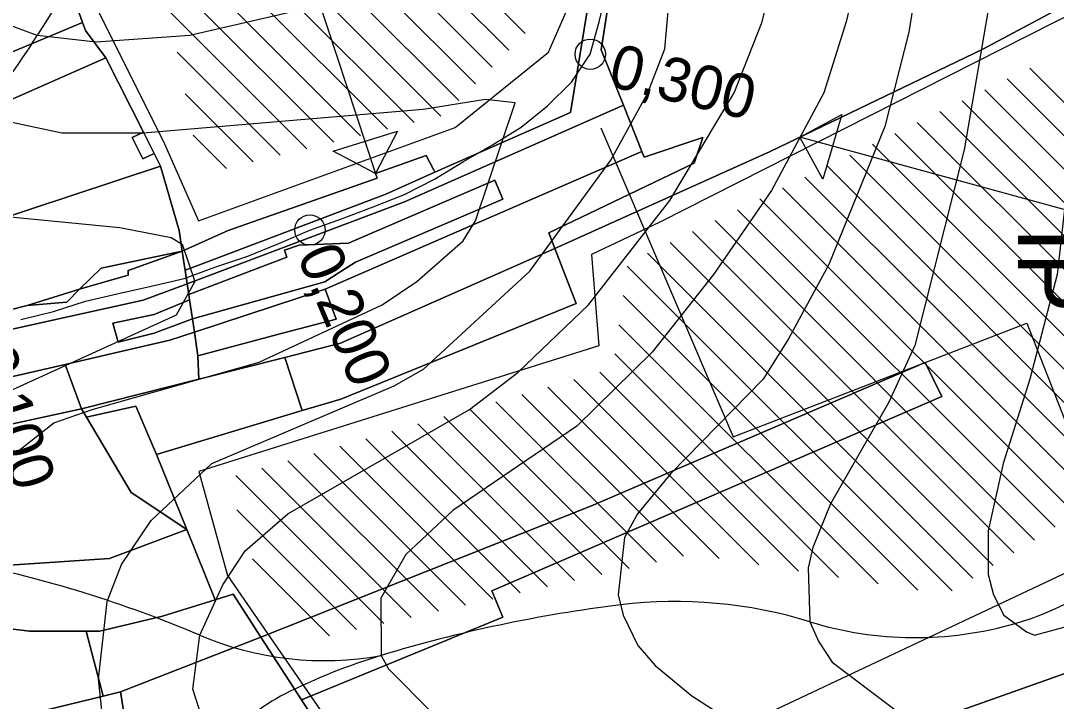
# Model space of a CAD drawing. Extents: x -510989 to -501240, y -1184665 to -1176089.
# Drawn here: x -509350 to -509042.8, y -1179287.6 to -1179085.6 of the extents above; entities that cross this region are included whole.
import ezdxf

# ---------------------------------------------------------------- set-up
doc = ezdxf.new("R2010")
doc.units = 0
for name, color, linetype in [('NAVRH_interakcni_prvky', 7, 'Continuous'), ('NAVRH_rozvodnice', 7, 'Continuous'), ('orna_puda', 7, 'Continuous'), ('ostatni_plocha_x_neplodna_puda', 7, 'Continuous'), ('STAV_erozne_ohrozene_plochy', 7, 'Continuous'), ('STAV_odtokove_linie', 7, 'Continuous'), ('STAV_systematicke_odvodneni', 7, 'Continuous'), ('trasovani_toku', 7, 'Continuous'), ('trvaly_travni_porost', 7, 'Continuous'), ('vodni_plocha_x_vodni_tok_v_koryt_prir_n_upr', 7, 'Continuous'), ('vodni_plocha_x_vodni_tok_v_koryte_umelem', 7, 'Continuous'), ('vrstevnice_01', 7, 'Continuous'), ('vrstevnice_02', 7, 'Continuous'), ('zahrada', 7, 'Continuous'), ('zastavena_plocha_a_nadvori', 7, 'Continuous')]:
    doc.layers.add(name, color=color, linetype=linetype)

msp = doc.modelspace()

# ---------------------------------------------------------------- linework, layer by layer
at = {"layer": 'NAVRH_interakcni_prvky'}
msp.add_lwpolyline([(-509177.93, -1179117.39), (-509138.63, -1179209.09), (-509051.61, -1179175.4), (-509020.73, -1179254), (-508901.9, -1179194.12)], dxfattribs=at)
at = {"layer": 'NAVRH_rozvodnice'}
for centre, radius, start, end in [((-508694.87, -1179493.82), 765.41, 145.29239, 148.15784), ((-509520.53, -1178981.05), 206.51, 310.5349, 328.1578), ((-509080.48, -1179176.79), 91.32, 286.172, 332.4721), ((-509437.06, -1179597.15), 357.75, 66.9349, 78.6338), ((-509121.63, -1179673.51), 417.56, 96.9373, 106.9113), ((-509155.72, -1179393.31), 135.3, 72.8866, 96.9373), ((-509084.64, -1179162.45), 106.25, 252.8866, 286.172), ((-509260, -1179181.33), 94.2, 246.9349, 280.341), ((-509190.44, -1179447.18), 181.01, 106.9113, 116.6322), ((-509249.32, -1179329.77), 49.66, 116.6322, 144.5973)]:
    msp.add_arc(centre, radius, start, end, dxfattribs=at)
at = {"layer": 'orna_puda'}
for points in [[(-509168.68, -1179001.25), (-509186.91, -1179112.93), (-509227.2, -1179130.58), (-509227.61, -1179129.78), (-509229.74, -1179125.67), (-509244.79, -1179130.96), (-509244.29, -1179132.39), (-509288.5, -1179147.94), (-509302.08, -1179154.08), (-509303.01, -1179147.86), (-509308.52, -1179128.81), (-509310.44, -1179125.02), (-509313.62, -1179118.71), (-509324.71, -1179096.71), (-509330.8, -1179088.53), (-509331.64, -1179086.16), (-509336.63, -1179072.15)], [(-509264.93, -1179289.94), (-509266.7, -1179287.2), (-509207.03, -1179262.64), (-509210.24, -1179254.85), (-509076.81, -1179197.19), (-509081.74, -1179187.06), (-509180.65, -1179229.56), (-509278.76, -1179268.53), (-509286.98, -1179255.81), (-509292.36, -1179257.49), (-509300.75, -1179236.66), (-509309.72, -1179214.37), (-509266.47, -1179201.34), (-509255.08, -1179197.91), (-509185.23, -1179169.52), (-509191.54, -1179153.27), (-509127.72, -1179124.5), (-509064.66, -1179094.07), (-509018.45, -1179069.35)], [(-509029.73, -1179275.57), (-509096.81, -1179299.39)]]:
    msp.add_lwpolyline(points, dxfattribs=at)
for points in [[(-509206.97, -1179138.6), (-509250.69, -1179157.33), (-509255.8, -1179160.56), (-509259.81, -1179163.11), (-509299.07, -1179174.09), (-509299.91, -1179168.51), (-509300.15, -1179166.88), (-509271.03, -1179155.77), (-509271.75, -1179153.78), (-509267.36, -1179152.21), (-509252.73, -1179151.64), (-509251.16, -1179150.97), (-509209.38, -1179132.98)], [(-509259.72, -1179165.29), (-509256.47, -1179174.18), (-509273.86, -1179178.8), (-509297.42, -1179185.05), (-509298.47, -1179178.02)], [(-509076.81, -1179197.19), (-509210.24, -1179254.85), (-509207.03, -1179262.64), (-509266.7, -1179287.2), (-509278.76, -1179268.53), (-509180.65, -1179229.56), (-509081.74, -1179187.06)], [(-509315.85, -1179199.98), (-509309.72, -1179214.37), (-509300.75, -1179236.66), (-509317.2, -1179225.62), (-509330.51, -1179203.25)], [(-509292.36, -1179257.49), (-509286.98, -1179255.81), (-509278.76, -1179268.53), (-509320.36, -1179284.83), (-509325.57, -1179286.09), (-509330.63, -1179266.76), (-509326.53, -1179266.76), (-509307.98, -1179262.36)], [(-509320.36, -1179284.83), (-509278.76, -1179268.53), (-509266.7, -1179287.2), (-509264.93, -1179289.94), (-509264.87, -1179290.04), (-509316.49, -1179309.62)]]:
    msp.add_lwpolyline(points, close=True, dxfattribs=at)
at = {"layer": 'ostatni_plocha_x_neplodna_puda'}
for points in [[(-509165.09, -1179126.1), (-509147.69, -1179120.28), (-509150.2, -1179127.94), (-509193.35, -1179148.61), (-509191.54, -1179153.27), (-509255.13, -1179181.37), (-509271.65, -1179185.55), (-509297.2, -1179192.02), (-509297.42, -1179185.05), (-509273.86, -1179178.8), (-509256.47, -1179174.18), (-509259.72, -1179165.29), (-509205.61, -1179141.74), (-509165.77, -1179124.41)], [(-509326.17, -1179159.08), (-509302.08, -1179154.08), (-509318.11, -1179159.76), (-509318.16, -1179161.14), (-509332.52, -1179165.3)], [(-509191.54, -1179153.27), (-509185.23, -1179169.52), (-509255.08, -1179197.91), (-509266.47, -1179201.34), (-509271.65, -1179185.55), (-509255.13, -1179181.37)]]:
    msp.add_lwpolyline(points, close=True, dxfattribs=at)
msp.add_lwpolyline([(-509368.17, -1179180.61), (-509343.61, -1179175.2), (-509323.93, -1179170.88), (-509313.65, -1179168.62), (-509300.62, -1179163.73), (-509300.15, -1179166.88), (-509299.91, -1179168.51), (-509310.38, -1179172.82), (-509322.67, -1179175.36), (-509321.08, -1179181.05), (-509310.45, -1179178.36), (-509299.07, -1179174.09), (-509298.47, -1179178.02), (-509305.75, -1179180.45), (-509320.3, -1179183.82), (-509336.83, -1179187.66), (-509365, -1179194.05)], dxfattribs=at)
at = {"layer": 'STAV_erozne_ohrozene_plochy'}
for p, q in [((-509297.25, -1178992.52), (-509200.34, -1179089.44)), ((-509299.4, -1179000.28), (-509205.25, -1179094.42)), ((-509301.17, -1179008.4), (-509210.17, -1179099.4)), ((-509302.74, -1179016.74), (-509215.09, -1179104.38)), ((-509304.3, -1179025.07), (-509220, -1179109.37)), ((-509305.86, -1179033.41), (-509225.34, -1179113.93)), ((-509307.42, -1179041.75), (-509233.3, -1179115.87)), ((-509308.98, -1179050.09), (-509241.25, -1179117.81)), ((-509310.54, -1179058.43), (-509249.21, -1179119.76)), ((-509308.43, -1179070.44), (-509257.17, -1179121.7)), ((-509306.04, -1179082.73), (-509265.12, -1179123.65)), ((-509303.64, -1179095.02), (-509273.08, -1179125.59)), ((-509050.73, -1179099.69), (-508970.89, -1179179.53)), ((-509057.39, -1179102.93), (-508976.26, -1179184.06)), ((-509064.06, -1179106.16), (-508981.48, -1179188.73)), ((-509301.25, -1179107.31), (-509281.03, -1179127.53)), ((-509070.72, -1179109.39), (-508986.71, -1179193.41)), ((-509077.39, -1179112.63), (-508991.94, -1179198.08)), ((-509084.06, -1179115.86), (-508997.16, -1179202.76)), ((-509090.72, -1179119.1), (-509002.39, -1179207.43)), ((-509298.86, -1179119.6), (-509288.99, -1179129.48)), ((-509097.39, -1179122.33), (-509007.61, -1179212.1)), ((-509104.05, -1179125.56), (-509012.84, -1179216.78)), ((-509110.72, -1179128.8), (-509018.68, -1179220.83)), ((-509117.38, -1179132.03), (-509024.8, -1179224.61)), ((-509124.05, -1179135.26), (-509030.92, -1179228.4)), ((-509130.72, -1179138.5), (-509037.04, -1179232.18)), ((-509137.38, -1179141.73), (-509043.15, -1179235.96)), ((-509144.05, -1179144.97), (-509049.27, -1179239.74)), ((-509150.71, -1179148.2), (-509055.39, -1179243.52)), ((-509157.38, -1179151.43), (-509061.51, -1179247.3)), ((-509164.04, -1179154.67), (-509067.62, -1179251.09)), ((-509170.11, -1179158.5), (-509073.74, -1179254.87)), ((-509171.34, -1179167.17), (-509083.87, -1179254.64)), ((-509172.56, -1179175.85), (-509095.66, -1179252.75)), ((-509173.79, -1179184.52), (-509107.45, -1179250.85)), ((-509178.24, -1179189.97), (-509119.25, -1179248.96)), ((-509185.95, -1179192.16), (-509131.04, -1179247.07)), ((-509193.65, -1179194.35), (-509142.83, -1179245.18)), ((-509209.07, -1179198.73), (-509161.46, -1179246.34)), ((-509201.36, -1179196.54), (-509153.38, -1179244.53)), ((-509216.78, -1179200.92), (-509169.54, -1179248.16)), ((-509232.2, -1179205.3), (-509185.71, -1179251.8)), ((-509224.49, -1179203.11), (-509177.63, -1179249.98)), ((-509239.91, -1179207.49), (-509193.79, -1179253.62)), ((-509247.62, -1179209.68), (-509201.87, -1179255.43)), ((-509263.04, -1179214.06), (-509218.04, -1179259.07)), ((-509255.33, -1179211.87), (-509209.95, -1179257.25)), ((-509270.75, -1179216.25), (-509226.12, -1179260.89)), ((-509286.17, -1179220.63), (-509242.28, -1179264.52)), ((-509278.46, -1179218.44), (-509234.2, -1179262.7)), ((-509285.94, -1179230.76), (-509250.36, -1179266.34)), ((-509281.25, -1179245.35), (-509258.44, -1179268.16))]:
    msp.add_line(p, q, dxfattribs=at)
at = {"layer": 'STAV_odtokove_linie'}
for p, q in [((-509296.91, -1178972), (-509244.79, -1179130.96)), ((-508940.91, -1179169), (-509118.89, -1179120.24))]:
    msp.add_line(p, q, dxfattribs=at)
for points in [[(-509112.11, -1179132.65), (-509118.89, -1179120.24), (-509106.48, -1179113.46)], [(-509238.22, -1179118.44), (-509244.79, -1179130.96), (-509257.31, -1179124.39)]]:
    msp.add_lwpolyline(points, close=True, dxfattribs=at)
at = {"layer": 'STAV_systematicke_odvodneni'}
for p, q in [((-508949.28, -1179038.44), (-509160.47, -1179145.41)), ((-509193.49, -1179094.99), (-509186.57, -1179079.03)), ((-509328.61, -1179079.56), (-509307.33, -1179122.14)), ((-509221.15, -1179117.35), (-509193.49, -1179094.99)), ((-509297.23, -1179145.02), (-509221.15, -1179117.35)), ((-509307.33, -1179122.14), (-509297.23, -1179145.02)), ((-509160.47, -1179145.41), (-509180.69, -1179154.99)), ((-509180.69, -1179154.99), (-509178.56, -1179182.14)), ((-509178.56, -1179182.14), (-509297.19, -1179219.39)), ((-509297.19, -1179219.39), (-509288.68, -1179250.26)), ((-509228.03, -1179338.07), (-509023.75, -1179241.74)), ((-509288.68, -1179250.26), (-509228.03, -1179338.07))]:
    msp.add_line(p, q, dxfattribs=at)
at = {"layer": 'trasovani_toku'}
for p, q in [((-509178.43, -1179085.94), (-509176.06, -1179076.23)), ((-509181.06, -1179095.59), (-509178.43, -1179085.94)), ((-509186.62, -1179103.9), (-509181.06, -1179095.59)), ((-509193.76, -1179110.9), (-509186.62, -1179103.9)), ((-509201.53, -1179117.2), (-509193.76, -1179110.9)), ((-509210.04, -1179122.45), (-509201.53, -1179117.2)), ((-509218.69, -1179127.46), (-509210.04, -1179122.45)), ((-509227.24, -1179132.65), (-509218.69, -1179127.46)), ((-509236.15, -1179137.2), (-509227.24, -1179132.65)), ((-509245.46, -1179140.84), (-509236.15, -1179137.2)), ((-509254.8, -1179144.41), (-509245.46, -1179140.84)), ((-509264.23, -1179147.76), (-509254.8, -1179144.41)), ((-509273.4, -1179151.73), (-509264.23, -1179147.76)), ((-509282.67, -1179155.48), (-509273.4, -1179151.73)), ((-509292.13, -1179158.72), (-509282.67, -1179155.48)), ((-509301.52, -1179162.16), (-509292.13, -1179158.72)), ((-509311.27, -1179164.38), (-509301.52, -1179162.16)), ((-509321.02, -1179166.61), (-509311.27, -1179164.38)), ((-509330.75, -1179168.91), (-509321.02, -1179166.61)), ((-509340.29, -1179171.92), (-509330.75, -1179168.91)), ((-509350.01, -1179174.29), (-509340.29, -1179171.92))]:
    msp.add_line(p, q, dxfattribs=at)
for centre in [(-509181.06, -1179095.59), (-509264.23, -1179147.76)]:
    msp.add_circle(centre, 4.5, dxfattribs=at)
at = {"layer": 'trvaly_travni_porost'}
for points in [[(-508838.84, -1178884.57), (-508818.38, -1178938.24), (-508862.04, -1178954.97), (-508864.4, -1178955.87), (-508911.92, -1178973.72), (-508920.06, -1178991.6), (-508958.12, -1179018.3), (-508951.95, -1179029.63), (-508984.27, -1179048.63), (-509018.45, -1179069.35), (-509064.66, -1179094.07), (-509127.72, -1179124.5), (-509191.54, -1179153.27), (-509193.35, -1179148.61), (-509150.2, -1179127.94), (-509147.69, -1179120.28), (-509165.09, -1179126.1), (-509165.77, -1179124.41), (-509171.25, -1179110.67), (-509177.78, -1179094.3), (-509162.19, -1178993.59), (-508994.39, -1178935.46)], [(-509171.25, -1179110.67), (-509165.77, -1179124.41), (-509205.61, -1179141.74), (-509259.72, -1179165.29), (-509298.47, -1179178.02), (-509299.07, -1179174.09), (-509259.81, -1179163.11), (-509255.8, -1179160.56), (-509250.69, -1179157.33), (-509206.97, -1179138.6), (-509209.38, -1179132.98), (-509251.16, -1179150.97), (-509252.73, -1179151.64), (-509267.36, -1179152.21), (-509271.75, -1179153.78), (-509271.03, -1179155.77), (-509300.15, -1179166.88), (-509300.62, -1179163.73), (-509236.16, -1179139.41)], [(-509305.75, -1179180.45), (-509298.47, -1179178.02), (-509297.42, -1179185.05), (-509297.2, -1179192.02), (-509331.96, -1179200.81), (-509336.83, -1179187.66), (-509320.3, -1179183.82)], [(-509271.65, -1179185.55), (-509266.47, -1179201.34), (-509309.72, -1179214.37), (-509315.85, -1179199.98), (-509330.51, -1179203.25), (-509331.96, -1179200.81), (-509297.2, -1179192.02)], [(-508978.56, -1179251.27), (-508978.81, -1179257.56), (-508989.24, -1179271.89), (-509002.08, -1179283.15), (-509013.85, -1179296.97), (-509031.08, -1179317.2), (-509067.16, -1179352.61), (-509110.64, -1179351.17), (-509167.51, -1179372.13), (-509195.12, -1179373.77), (-509206.62, -1179374.96), (-509242.33, -1179383.33), (-509269.44, -1179393.92), (-509284.22, -1179362), (-509230.1, -1179342.45), (-509096.81, -1179299.39), (-509029.73, -1179275.57), (-509015.7, -1179267.23), (-508972.56, -1179241.6)]]:
    msp.add_lwpolyline(points, close=True, dxfattribs=at)
at = {"layer": 'vodni_plocha_x_vodni_tok_v_koryt_prir_n_upr'}
msp.add_lwpolyline([(-509162.19, -1178993.59), (-509177.78, -1179094.3), (-509171.25, -1179110.67), (-509236.16, -1179139.41), (-509300.62, -1179163.73), (-509301.23, -1179159.71), (-509295.42, -1179157.51), (-509241.7, -1179137.15), (-509227.2, -1179130.58), (-509186.91, -1179112.93), (-509168.68, -1179001.25)], dxfattribs=at)
at = {"layer": 'vodni_plocha_x_vodni_tok_v_koryte_umelem'}
for points in [[(-509229.74, -1179125.67), (-509227.61, -1179129.78), (-509227.2, -1179130.58), (-509241.7, -1179137.15), (-509295.42, -1179157.51), (-509301.23, -1179159.71), (-509301.49, -1179158), (-509302.08, -1179154.08), (-509288.5, -1179147.94), (-509244.29, -1179132.39), (-509244.79, -1179130.96)], [(-509332.52, -1179165.3), (-509336.31, -1179169.2), (-509348.06, -1179170.19)]]:
    msp.add_lwpolyline(points, close=True, dxfattribs=at)
msp.add_lwpolyline([(-509353.48, -1179171.5), (-509348.06, -1179170.19), (-509336.31, -1179169.2), (-509332.52, -1179165.3), (-509318.16, -1179161.14), (-509318.11, -1179159.76), (-509302.08, -1179154.08), (-509301.49, -1179158), (-509301.23, -1179159.71), (-509300.62, -1179163.73), (-509313.65, -1179168.62), (-509323.93, -1179170.88), (-509343.61, -1179175.2), (-509368.17, -1179180.61)], dxfattribs=at)
at = {"layer": 'vrstevnice_01'}
for points in [[(-509079.59, -1179045), (-509086.59, -1179089), (-509093.69, -1179117), (-509110.31, -1179158), (-509122.31, -1179180), (-509129.81, -1179192), (-509157.19, -1179220), (-509167.09, -1179232), (-509170.91, -1179239), (-509172.81, -1179256), (-509171.31, -1179262), (-509166.91, -1179271), (-509161.81, -1179277), (-509150.91, -1179286), (-509130.69, -1179299), (-509096.5, -1179316), (-509068.5, -1179334), (-509054.69, -1179340), (-509043.5, -1179340), (-509029.19, -1179336), (-509018.5, -1179331)], [(-509295.09, -1179296), (-509298.91, -1179284), (-509296.91, -1179268), (-509290.09, -1179253), (-509283.41, -1179243), (-509270.81, -1179232), (-509216.91, -1179201), (-509202.5, -1179190), (-509181.59, -1179170), (-509157.5, -1179139), (-509138.41, -1179107), (-509130.09, -1179086), (-509125.69, -1179068)], [(-509030.19, -1179072), (-509034.19, -1179086), (-509042.59, -1179161), (-509050.69, -1179192), (-509058.59, -1179217), (-509063, -1179237), (-509063, -1179250), (-509061.5, -1179256), (-509058.41, -1179262), (-509051.69, -1179267), (-509049.31, -1179268), (-509001.5, -1179255), (-508974.91, -1179253), (-508944.81, -1179237), (-508934.31, -1179234), (-508926.69, -1179237), (-508922.41, -1179240), (-508920.69, -1179248), (-508925.81, -1179266), (-508927.31, -1179285), (-508923.09, -1179308)], [(-509351.59, -1179214), (-509340.19, -1179205), (-509328.81, -1179201), (-509279.31, -1179187), (-509242.81, -1179170), (-509232.5, -1179163), (-509218.81, -1179151), (-509215.09, -1179145), (-509203.31, -1179110), (-509212.09, -1179109), (-509230.59, -1179112), (-509313.69, -1179119), (-509337.81, -1179119), (-509375.41, -1179111)]]:
    msp.add_lwpolyline(points, dxfattribs=at)
at = {"layer": 'vrstevnice_02'}
for points in [[(-509100.5, -1179066), (-509105.19, -1179086), (-509111.81, -1179107), (-509127.31, -1179136), (-509144.5, -1179161), (-509162.69, -1179184), (-509185, -1179206), (-509221.81, -1179231)], [(-509324.31, -1179305), (-509326.91, -1179281), (-509324.31, -1179258), (-509320.09, -1179247), (-509311.31, -1179234), (-509293.31, -1179217), (-509239.19, -1179194), (-509230.5, -1179189), (-509199, -1179160), (-509175, -1179127), (-509164, -1179107), (-509158.91, -1179094), (-509157.31, -1179075)], [(-509061.91, -1179076), (-509070.19, -1179124), (-509084.81, -1179182), (-509092.59, -1179199), (-509109.81, -1179229), (-509115.09, -1179242), (-509116.41, -1179248), (-509115.91, -1179264), (-509113.31, -1179270), (-509109.31, -1179276), (-509089.41, -1179291), (-509048.81, -1179313), (-509039.81, -1179314)], [(-509247.91, -1179078), (-509299.81, -1179090), (-509327.59, -1179092), (-509345.09, -1179090), (-509361.41, -1179084)], [(-509452.09, -1179080), (-509429.41, -1179111), (-509416.69, -1179122), (-509403.69, -1179131), (-509386.31, -1179138), (-509362.31, -1179143), (-509320.59, -1179147), (-509305.41, -1179150), (-509302.09, -1179152), (-509298.31, -1179163), (-509303.91, -1179173)], [(-509303.91, -1179173), (-509371.81, -1179204), (-509377.19, -1179211), (-509385.69, -1179227), (-509390.5, -1179246), (-509389.91, -1179270), (-509387.41, -1179286), (-509380.5, -1179304), (-509376.09, -1179331), (-509359.41, -1179375), (-509352, -1179386), (-509338.81, -1179399), (-509325, -1179407), (-509310.19, -1179409), (-509302.69, -1179408), (-509288.19, -1179403), (-509268.5, -1179394), (-509253.69, -1179392), (-509242.91, -1179394), (-509234.5, -1179399), (-509233.5, -1179402), (-509234.19, -1179408), (-509239.41, -1179414), (-509271.81, -1179435)], [(-509221.81, -1179231), (-509235.81, -1179244), (-509243.19, -1179257), (-509243.09, -1179274), (-509240.91, -1179278), (-509228, -1179291), (-509206.31, -1179303), (-509180.91, -1179312), (-509154.19, -1179320), (-509130.59, -1179330), (-509094.91, -1179356), (-509079.19, -1179363), (-509060.81, -1179367), (-509045.59, -1179366), (-509002.91, -1179354)]]:
    msp.add_lwpolyline(points, dxfattribs=at)
at = {"layer": 'zahrada'}
for points in [[(-509336.63, -1179072.15), (-509331.64, -1179086.16), (-509379.95, -1179106.34), (-509388.18, -1179109.78), (-509394.01, -1179097.04), (-509386.14, -1179093.63)], [(-509331.64, -1179086.16), (-509330.8, -1179088.53), (-509324.71, -1179096.71), (-509353.4, -1179109.37), (-509374.28, -1179118), (-509383.5, -1179121.81), (-509388.75, -1179123.98), (-509391.55, -1179120.25), (-509395.27, -1179112.74), (-509388.18, -1179109.78), (-509379.95, -1179106.34)], [(-509324.71, -1179096.71), (-509313.62, -1179118.71), (-509316.89, -1179120.29), (-509313.81, -1179126.66), (-509310.44, -1179125.02), (-509308.52, -1179128.81), (-509360.64, -1179146.03), (-509366.17, -1179147.85), (-509375.45, -1179150.92), (-509378.81, -1179138.75), (-509383.5, -1179121.81), (-509374.28, -1179118), (-509353.4, -1179109.37)], [(-509360.64, -1179146.03), (-509308.52, -1179128.81), (-509303.01, -1179147.86), (-509302.08, -1179154.08), (-509326.17, -1179159.08), (-509332.52, -1179165.3), (-509348.06, -1179170.19), (-509353.48, -1179171.5)], [(-509310.38, -1179172.82), (-509299.91, -1179168.51), (-509299.07, -1179174.09), (-509310.45, -1179178.36), (-509321.08, -1179181.05), (-509322.67, -1179175.36)], [(-509336.83, -1179187.66), (-509331.96, -1179200.81), (-509359.71, -1179206.86), (-509363.41, -1179207.51), (-509365, -1179194.05)], [(-509330.51, -1179203.25), (-509317.2, -1179225.62), (-509300.75, -1179236.66), (-509323.69, -1179245.24), (-509363.76, -1179247.9), (-509369.84, -1179248.31), (-509370.57, -1179241.27), (-509387.92, -1179211.79), (-509369.31, -1179208.54), (-509363.41, -1179207.51), (-509359.71, -1179206.86), (-509331.96, -1179200.81)], [(-509323.69, -1179245.24), (-509300.75, -1179236.66), (-509292.36, -1179257.49), (-509307.98, -1179262.36), (-509326.53, -1179266.76), (-509330.63, -1179266.76), (-509347.44, -1179266.76), (-509354.63, -1179265.94), (-509361.83, -1179267.12), (-509363.76, -1179247.9)], [(-509347.44, -1179266.76), (-509330.63, -1179266.76), (-509325.57, -1179286.09), (-509343.47, -1179290.41), (-509349.99, -1179291.98), (-509377.1, -1179298.52), (-509384.09, -1179272), (-509361.83, -1179267.12), (-509354.63, -1179265.94)], [(-509325.57, -1179286.09), (-509320.36, -1179284.83), (-509316.49, -1179309.62), (-509313.18, -1179330.83), (-509320.94, -1179333.77), (-509343.47, -1179290.41)]]:
    msp.add_lwpolyline(points, close=True, dxfattribs=at)
at = {"layer": 'zastavena_plocha_a_nadvori'}
msp.add_lwpolyline([(-509313.62, -1179118.71), (-509310.44, -1179125.02), (-509313.81, -1179126.66), (-509316.89, -1179120.29)], close=True, dxfattribs=at)

# ---------------------------------------------------------------- texts
at = {"layer": 'NAVRH_interakcni_prvky'}
msp.add_text('IP', height=20, rotation=270, dxfattribs=at).set_placement((-509054.19, -1179147))
at = {"layer": 'trasovani_toku'}
for s, rotation, p in [('0,300', 346.2722, (-509176.19, -1179104.89)), ('0,200', 292.6508, (-509268.19, -1179155.22)), ('0,100', 287.3865, (-509364.69, -1179184.31))]:
    msp.add_text(s, height=13, rotation=rotation, dxfattribs=at).set_placement(p)

doc.saveas('drawing.dxf')
